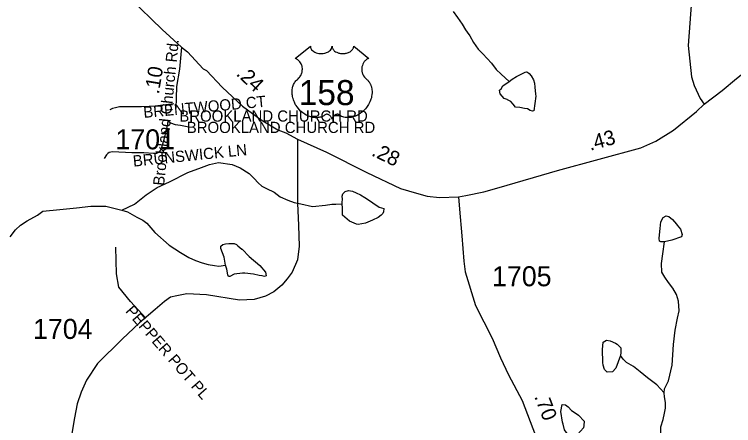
# Model space of a CAD drawing. Extents: x 1950930 to 2061844, y 904556 to 1017002.
# Drawn here: x 2011336 to 2017449, y 947443 to 950934 of the extents above; entities that cross this region are included whole.
import ezdxf

# ---------------------------------------------------------------- set-up
doc = ezdxf.new("R2010")
doc.units = 0
for name, color, linetype in [('Exist Hydrographic Creek Single Shore', 7, 'Continuous'), ('Exist Hydrographic Misc Water Feature', 7, 'Continuous'), ('Exist Road Non-System Type 51', 7, 'Continuous'), ('Exist Road Non-System Type 51 Label', 7, 'Continuous'), ('Exist Road Primary US Attributed', 7, 'Continuous'), ('Exist Road Primary US Mileage Hundredths English Label', 7, 'Continuous'), ('Exist Road Primary US Shield CELL', 7, 'Continuous'), ('Exist Road Primary US Shield Number Label', 7, 'Continuous'), ('Exist Road Primary US Structure Standard Bridge CELL', 7, 'Continuous'), ('Exist Road Secondary Type 51 Attributed', 7, 'Continuous'), ('Exist Road Secondary Type 51 Label', 7, 'Continuous'), ('Exist Road Secondary Type 51 Number Label', 7, 'Continuous')]:
    doc.layers.add(name, color=color, linetype=linetype)

msp = doc.modelspace()

# ---------------------------------------------------------------- linework, layer by layer
at = {"layer": 'Exist Hydrographic Creek Single Shore'}
for points in [[(2015065.8, 950959.3), (2015101.8, 950907), (2015141.9, 950851), (2015169.8, 950803.2), (2015185.8, 950783.2), (2015208.1, 950751.2), (2015238.1, 950695.1), (2015278, 950639.2), (2015318.2, 950599.3), (2015392, 950519.3), (2015432.3, 950467.3), (2015472.2, 950427.4), (2015540.1, 950363.3)], [(2016857.8, 947721.8), (2016797.8, 947788), (2016717.6, 947847.8), (2016653.7, 947900), (2016597.5, 947943.8), (2016539.5, 947979.8), (2016511.6, 948007.9), (2016487.6, 948037.6)], [(2016534.5, 946831.6), (2016554.4, 946843.7), (2016600.2, 946883.7), (2016674.4, 946963.9), (2016726.2, 947043.9), (2016762.3, 947103.9), (2016794.3, 947175.7), (2016818.1, 947279.9), (2016829.9, 947360.1), (2016830.1, 947431.9), (2016849.8, 947495.9), (2016862, 947547.8), (2016869.8, 947591.9), (2016869.9, 947639.8), (2016862, 947687.9), (2016857.8, 947721.8)]]:
    msp.add_lwpolyline(points, dxfattribs=at)
at = {"layer": 'Exist Hydrographic Misc Water Feature'}
for points in [[(2015540.1, 950363.3), (2015568.1, 950383.4), (2015604.3, 950407.3), (2015676.3, 950443.5), (2015688.2, 950447.6), (2015696.3, 950443.4), (2015712.1, 950431.3), (2015728.1, 950411.6), (2015748.1, 950379.4), (2015756.4, 950349.3), (2015760.3, 950315.4), (2015766.3, 950257.6), (2015768.2, 950239.5), (2015752.5, 950115.4), (2015740.3, 950111.4), (2015720.4, 950119.4), (2015696.4, 950131.4), (2015672.2, 950135.5), (2015632.3, 950143.5), (2015596.3, 950147.2), (2015576.5, 950171.2), (2015556.3, 950195.3), (2015528.4, 950209.3), (2015524.5, 950211.4), (2015500.3, 950219.4), (2015464.4, 950259.2), (2015460.2, 950291.1), (2015472.2, 950303.4), (2015488.1, 950327.3), (2015540.1, 950363.3)], [(2012248.6, 949273.3), (2012356.7, 949323.3), (2012454.8, 949403.3), (2012548.6, 949463.4), (2012654.6, 949511.7), (2012810.5, 949591.5), (2012926.6, 949635.7), (2012994.7, 949659.9), (2013070.5, 949675.7), (2013186.7, 949659.9), (2013254.7, 949631.9), (2013330.5, 949584), (2013374.5, 949540.1), (2013406.6, 949504), (2013438.5, 949476.1), (2013478.8, 949455.9), (2013542.8, 949424.1), (2013594.8, 949384.3), (2013660.9, 949358.3), (2013714.6, 949338.2), (2013770.8, 949326.2), (2013868.8, 949304.4), (2013980.9, 949314.3), (2014032.9, 949322.4), (2014068.7, 949322.3), (2014120.6, 949326.5)], [(2014120.6, 949326.5), (2014120.9, 949338.3), (2014124.7, 949366.4), (2014120.6, 949390.5), (2014128.6, 949410.3), (2014148.7, 949430.6), (2014176.8, 949438.5), (2014208.8, 949434.6), (2014240.7, 949418.5), (2014276.8, 949402.7), (2014314.7, 949380.5), (2014328.6, 949370.4), (2014436.7, 949298.6), (2014476.8, 949286.6), (2014473, 949258.8), (2014468.7, 949242.8), (2014452.7, 949230.7), (2014429, 949210.5), (2014380.9, 949186.5), (2014321, 949162.5), (2014256.8, 949150.4), (2014242.7, 949154.6), (2014224.9, 949162.5), (2014184.8, 949178.4), (2014124.9, 949230.6), (2014124.8, 949290.3), (2014120.6, 949326.5)], [(2011300.8, 949044.9), (2011344.7, 949104.7), (2011388.8, 949144.8), (2011444.7, 949180.7), (2011532.6, 949228.8), (2011576.7, 949264.9), (2011720.7, 949277), (2011864.8, 949293.1), (2011984.8, 949307), (2012060.6, 949307.1), (2012112.8, 949307.3), (2012168.6, 949291.4), (2012248.6, 949273.3)], [(2012248.6, 949273.3), (2012296.6, 949259.2), (2012336.8, 949235.4), (2012376.7, 949213.3), (2012426.7, 949187.3), (2012462.9, 949161.6), (2012530.8, 949081.4), (2012651, 948973.6), (2012746.9, 948913.5), (2012818.8, 948869.7), (2012875.1, 948845.6), (2012931.1, 948825.7), (2012983, 948809.8), (2013037, 948801.8), (2013075, 948797.8), (2013130.9, 948805.8)], [(2016862.9, 949001.9), (2016831.1, 949001.9), (2016819.1, 949010), (2016815, 949030.1), (2016823.1, 949090), (2016824.9, 949115.9), (2016831.1, 949173.9), (2016850.8, 949209.9), (2016875.1, 949224.2), (2016898.9, 949218.1), (2016930.9, 949194.1), (2016962.9, 949154.1), (2016969, 949146.1), (2016999.1, 949110), (2017011, 949066.1), (2017006.9, 949046.2), (2016923, 949018.1), (2016862.9, 949001.9)], [(2013130.9, 948805.8), (2013118.9, 948874), (2013090.8, 948945.8), (2013090.9, 948965.8), (2013107, 948981.9), (2013129.1, 948985.7), (2013159, 948990), (2013203, 948989.7), (2013222.8, 948981.8), (2013235.1, 948970), (2013268.9, 948941.8), (2013270.9, 948942), (2013331, 948877.8), (2013422.9, 948802.1), (2013471, 948745.9), (2013475.2, 948714), (2013463, 948710), (2013443.1, 948714), (2013415.3, 948717.9), (2013366.9, 948730), (2013293.2, 948735.8), (2013275.2, 948737.8), (2013203.2, 948729.8), (2013167, 948709.9), (2013155.2, 948709.8), (2013151.2, 948721.7), (2013143, 948769.8), (2013130.9, 948805.8)], [(2016857.8, 947721.8), (2016861.8, 947755.9), (2016895.7, 947824.1), (2016925.6, 947956), (2016937.5, 948132), (2016951.5, 948252.2), (2016971.3, 948356.1), (2016987.3, 948416.2), (2016979.5, 948498), (2016963.3, 948556.1), (2016931.3, 948610), (2016895.2, 948658), (2016863.3, 948701.9), (2016839.3, 948746.1), (2016835.2, 948818), (2016847.1, 948902.1), (2016862.9, 949001.9)], [(2016487.6, 948037.6), (2016447.6, 947931.8), (2016419.7, 947899.6), (2016375.7, 947895.5), (2016351.6, 947919.7), (2016339.5, 947955.7), (2016337.7, 947979.7), (2016335.7, 948087.7), (2016339.6, 948151.6), (2016367.5, 948167.8), (2016399.6, 948163.8), (2016445.4, 948141.9), (2016459.4, 948135.7), (2016491.6, 948103.8), (2016491.7, 948063.8), (2016487.6, 948037.6)], [(2016148.1, 947395.5), (2016124, 947371.4), (2016096.1, 947343.4), (2016060, 947339.6), (2016042.1, 947363.6), (2016012.1, 947405.6), (2016000, 947455.4), (2015996.1, 947471.5), (2015979.9, 947561.5), (2015992, 947621.6), (2016019.8, 947619.4), (2016043.8, 947603.5), (2016072, 947571.4), (2016085.9, 947561.6), (2016131.9, 947531.4), (2016180, 947479.5), (2016176, 947443.5), (2016172, 947423.6), (2016148.1, 947395.5)]]:
    msp.add_lwpolyline(points, dxfattribs=at)
at = {"layer": 'Exist Road Non-System Type 51'}
for points in [[(2012692.4, 950174.1), (2012556.2, 950157.4), (2012531.8, 950154), (2012480.9, 950151.2), (2012415.8, 950149.6), (2012306.2, 950148.9), (2012228.2, 950148.4), (2012193.9, 950140.7), (2012169.6, 950134.1), (2012146.2, 950123.9)], [(2012641.5, 950034.1), (2012635.9, 950001.4), (2012603.1, 949860.4), (2012584.1, 949794.4), (2012575.1, 949777.7), (2012565.4, 949765.4), (2012555.1, 949757.8), (2012544.9, 949754.5), (2012517.8, 949753.9), (2012437.2, 949758.4), (2012334.9, 949759.7), (2012171.1, 949766.4), (2012154.4, 949765.8), (2012142.8, 949761.9), (2012129.2, 949753.6), (2012119.6, 949742.6), (2012098.4, 949711.1)], [(2012641.5, 950034.1), (2012648.6, 950023.6), (2012663, 950013.8), (2012701.8, 949999.6), (2012748, 949992.4), (2012819.2, 949981)], [(2012451.8, 948353.9), (2012324.1, 948496.7), (2012222.9, 948616.9), (2012203.9, 948730.8), (2012197.6, 948958.4), (2012197.6, 948958.4)]]:
    msp.add_lwpolyline(points, dxfattribs=at)
at = {"layer": 'Exist Road Primary US Attributed'}
for points in [[(2012317.7, 951074.4), (2012590.7, 950805.7), (2012756.2, 950657.4)], [(2012756.2, 950657.4), (2012807.7, 950615.6), (2012941.6, 950472.6), (2012968.7, 950457.5), (2013102.5, 950316.5), (2013274.6, 950156.5), (2013434, 950040.1), (2013573.9, 949954.3), (2013642.9, 949928.1), (2013743, 949873.9)], [(2017199.8, 950173), (2017350.6, 950287.1), (2017474.6, 950391.1), (2017582.6, 950475.1), (2017654.4, 950515.3), (2017741.4, 950547.4), (2017773.8, 950559.3), (2017901.2, 950597.3), (2018073, 950616.4), (2018500.5, 950607.8), (2018692.5, 950595.8), (2018828.6, 950576), (2019006.6, 950536.1), (2019258.6, 950430.3), (2019588.6, 950270.4), (2019756.7, 950186.5), (2019996.9, 950074.7)], [(2015112.1, 949386), (2015173.1, 949395.7), (2015325.2, 949427.7), (2015457.2, 949463.8), (2015953.1, 949608.2), (2016660.9, 949802.6), (2016786.8, 949856.6), (2016938.8, 949950.7), (2017134.8, 950110.9), (2017199.8, 950173)], [(2013743, 949873.9), (2013988.6, 949764.4), (2014333, 949591.1), (2014617, 949455.4), (2014753.2, 949415.4), (2014845.1, 949391.4), (2014949.1, 949379.5), (2015112.1, 949386)]]:
    msp.add_lwpolyline(points, dxfattribs=at)
at = {"layer": 'Exist Road Primary US Shield CELL'}
msp.add_lwpolyline([(2013852, 950663.3), (2013852.3, 950657.9), (2013853.6, 950651.6), (2013854.6, 950648.4), (2013857.5, 950642.1), (2013862.4, 950634.8), (2013869.2, 950627.5), (2013876.9, 950621.2), (2013882, 950617.9), (2013890.8, 950613.2), (2013900.7, 950609), (2013911.8, 950605.8), (2013923.2, 950603.5), (2013935.5, 950602.2), (2013947.8, 950601.9), (2013961, 950602.9), (2013975.6, 950605.7), (2013982.3, 950607.5), (2013989.8, 950610.1), (2013996.8, 950613), (2014004.5, 950617.1), (2014010.6, 950621), (2014015.5, 950624.5), (2014022.3, 950631), (2014027.7, 950637.8), (2014030, 950641.6), (2014032, 950645.2), (2014034.7, 950653), (2014035.4, 950656.4), (2014036, 950663.5), (2014036.4, 950657.6), (2014037, 950653.8), (2014038, 950650.2), (2014039.5, 950646.3), (2014042.3, 950640.8), (2014045.3, 950636.3), (2014051, 950629.5), (2014054.6, 950626.2), (2014057.9, 950623.5), (2014066.6, 950617.5), (2014076.8, 950612.3), (2014081.8, 950610.1), (2014087, 950608.3), (2014093.5, 950606.3), (2014100.3, 950604.7), (2014107, 950603.6), (2014113.8, 950602.6), (2014120.8, 950602.1), (2014126.5, 950601.9), (2014133.5, 950602), (2014139.9, 950602.4), (2014146.6, 950603.1), (2014153.8, 950604.4), (2014159.7, 950605.7), (2014167.4, 950607.7), (2014174.4, 950610.2), (2014180.6, 950612.9), (2014188.6, 950617.1), (2014195, 950621.1), (2014199.7, 950624.9), (2014205.3, 950630), (2014210.7, 950636.2), (2014213.8, 950640.7), (2014216, 950645.3), (2014218, 950650.2), (2014219.3, 950655.4), (2014219.9, 950659.8), (2014220, 950663.7), (2014348.6, 950561.2), (2014345.6, 950560.1), (2014338.6, 950556.6), (2014333, 950553.4), (2014324.2, 950547.1), (2014320.4, 950543.7), (2014316.6, 950540.2), (2014313.1, 950536.4), (2014310, 950532.8), (2014306.3, 950527.6), (2014303, 950522.4), (2014299.7, 950516.7), (2014297.3, 950511.8), (2014293.4, 950501.5), (2014291.5, 950494.9), (2014290.2, 950489.4), (2014288.7, 950477.9), (2014288.3, 950472.5), (2014288.3, 950467.1), (2014288.7, 950461.4), (2014289.2, 950455.9), (2014290.2, 950450.2), (2014291.1, 950445.2), (2014292.7, 950439), (2014295, 950431.9), (2014297.8, 950425), (2014303.6, 950413.8), (2014311.2, 950402.4), (2014316.6, 950396), (2014321.9, 950390.5), (2014329.9, 950383.9), (2014334.1, 950380.1), (2014339.1, 950375.1), (2014347.1, 950365.8), (2014350.4, 950361.4), (2014353.7, 950356.4), (2014356.7, 950351.3), (2014359.8, 950345.9), (2014362.2, 950341.1), (2014366.7, 950330.1), (2014370, 950319.3), (2014371.5, 950313.7), (2014373.9, 950301.1), (2014374.9, 950294.9), (2014375.8, 950282.6), (2014375.9, 950267.7), (2014374.7, 950253.5), (2014372.1, 950237), (2014369.9, 950227.2), (2014366.5, 950215.7), (2014363.2, 950205.7), (2014357.3, 950191.1), (2014352.1, 950180.4), (2014345.4, 950168), (2014340.8, 950160.4), (2014335.4, 950152.4), (2014328.6, 950143.1), (2014320.7, 950133.2), (2014311.2, 950122.8), (2014303.5, 950115.2), (2014293.5, 950106.2), (2014287.4, 950101.2), (2014278.8, 950094.6), (2014266.9, 950086.7), (2014255.2, 950080), (2014245.3, 950074.9), (2014236.5, 950071.1), (2014225.1, 950066.8), (2014206.1, 950061.5), (2014199.2, 950060.1), (2014191, 950058.9), (2014183.3, 950058.1), (2014175.9, 950057.6), (2014165.8, 950057.6), (2014155.9, 950058.4), (2014146.5, 950059.8), (2014136.7, 950061.8), (2014126.4, 950064.9), (2014117.1, 950068.5), (2014107.7, 950073.1), (2014091.8, 950083.2), (2014087.2, 950085.6), (2014084.6, 950086.3), (2014078.5, 950086.6), (2014072.7, 950085.4), (2014066.8, 950083), (2014063.2, 950081.1), (2014058.5, 950078), (2014054.8, 950075.1), (2014050.4, 950070.9), (2014047.4, 950067.4), (2014045.1, 950064.7), (2014040.6, 950057.6), (2014039, 950054.3), (2014037.3, 950050), (2014035.8, 950043.6), (2014033.8, 950051.6), (2014031.5, 950057), (2014028.7, 950061.5), (2014025.9, 950065.5), (2014021.4, 950070.7), (2014017.4, 950074.6), (2014012.5, 950078.5), (2014007.3, 950081.6), (2014003.2, 950083.8), (2013999.4, 950085.2), (2013994.8, 950086.4), (2013991, 950086.7), (2013987.9, 950086.6), (2013983.6, 950085.6), (2013977.8, 950081.4), (2013972.3, 950077.6), (2013966.3, 950073.9), (2013959.1, 950070.1), (2013953.9, 950067.7), (2013947.6, 950065.2), (2013940.4, 950062.8), (2013932.5, 950060.8), (2013924.3, 950059.2), (2013917.2, 950058), (2013909.5, 950057.3), (2013902.6, 950057.1), (2013895.4, 950057.2), (2013888.6, 950057.7), (2013880.8, 950058.4), (2013871.1, 950059.8), (2013863, 950061.7), (2013854.5, 950063.9), (2013845.8, 950066.7), (2013836.5, 950070.3), (2013824.8, 950075.3), (2013816.6, 950079.5), (2013803.8, 950086.9), (2013788.8, 950097.3), (2013777.4, 950106.5), (2013769.1, 950114), (2013756.9, 950126.5), (2013749.7, 950134.6), (2013738.4, 950149.2), (2013731.2, 950159.8), (2013726.5, 950167.5), (2013719.7, 950180), (2013715.9, 950187.8), (2013711.1, 950199.2), (2013707.2, 950209.6), (2013704.1, 950219.5), (2013702.3, 950225.8), (2013699.9, 950236.8), (2013698.4, 950244.6), (2013697, 950255.4), (2013696.2, 950266.7), (2013696, 950277.1), (2013696.3, 950285.7), (2013697.3, 950295.9), (2013699, 950306.6), (2013701.1, 950315.8), (2013702.9, 950322.4), (2013705.6, 950330.4), (2013709.3, 950339.3), (2013713.5, 950347.8), (2013717.6, 950354.9), (2013722.7, 950362.5), (2013727.7, 950369), (2013734.2, 950376.1), (2013741.1, 950382.6), (2013747.3, 950387.7), (2013754.8, 950395), (2013758.7, 950399.4), (2013763.3, 950405.6), (2013767.1, 950411.3), (2013770, 950416.4), (2013773.9, 950423.9), (2013776.3, 950429.5), (2013779.2, 950438.2), (2013780.7, 950444.3), (2013782.2, 950452.1), (2013783.2, 950459.5), (2013783.6, 950468.6), (2013783.4, 950476.2), (2013782.4, 950485.1), (2013780.7, 950493.6), (2013778.7, 950501.1), (2013775.5, 950509.6), (2013772.6, 950515.8), (2013767.7, 950524.3), (2013762.2, 950532.1), (2013756.5, 950538.5), (2013750.8, 950544.2), (2013745.4, 950548.4), (2013740.2, 950552.2), (2013733.6, 950556.1), (2013727.3, 950559.2), (2013723.4, 950560.8)], close=True, dxfattribs=at)
at = {"layer": 'Exist Road Secondary Type 51 Attributed'}
for points in [[(2017090.2, 951050.9), (2017063.3, 950670.7), (2017090.1, 950403.1), (2017113.2, 950329.4), (2017164.1, 950220.8), (2017199.8, 950173)], [(2012756.2, 950657.4), (2012738.2, 950468.4), (2012714.1, 950320.9), (2012711.8, 950222.3), (2012708.8, 950139.4)], [(2013743, 949873.9), (2013741.8, 949331.7), (2013749.8, 949142.9), (2013757.8, 948967.3), (2013741.8, 948850.3), (2013696.6, 948746.6), (2013654.1, 948688.1), (2013608.9, 948634.9), (2013542.4, 948579.1), (2013470.7, 948541.8), (2013375, 948512.6), (2013250, 948507.3), (2012969.5, 948553.8), (2012802, 948561.8), (2012716.3, 948544.3), (2012663.8, 948532.5), (2012610.6, 948495.3), (2012533.7, 948430), (2012400.6, 948314.4), (2012251.7, 948176.2), (2012043, 947970), (2011950, 947829.1), (2011904.8, 947728), (2011870.2, 947627), (2011846.3, 947510), (2011789.1, 947170.9)], [(2015112.1, 949386), (2015118.9, 949280.6), (2015139.8, 949053.7), (2015156.9, 948838.3), (2015167.4, 948748), (2015255.8, 948461.7), (2015395.9, 948185.7), (2015468.1, 948017.8), (2015536.1, 947873.8), (2015650.6, 947655.2), (2015764.6, 947358.3), (2015798.3, 947190.4), (2015804.6, 946950), (2015840.6, 946615.8), (2015897.1, 946092.1), (2015919.3, 945956), (2015929.2, 945891.9), (2015953.3, 945832)]]:
    msp.add_lwpolyline(points, dxfattribs=at)

# ---------------------------------------------------------------- texts
at = {"layer": 'Exist Road Non-System Type 51 Label'}
for s, rotation, p in [('  BRENTWOOD CT', 5.23081, (2012365.8, 950048.7)), ('  BRENTWOOD CT', 5.23081, (2012365.8, 950048.7)), ('  BRUNSWICK LN', 5.83126, (2012277.6, 949633.9)), ('  BRUNSWICK LN', 5.83126, (2012277.6, 949633.9)), ('  PEPPER POT PL', 311.03623, (2012228.7, 948465.5))]:
    msp.add_text(s, height=95, rotation=rotation, dxfattribs=at).set_placement(p)
for p in [(2012666.9, 950023.9), (2012730.4, 949927.4), (2012730.4, 949927.4)]:
    msp.add_text('  BROOKLAND CHURCH RD', height=95, dxfattribs=at).set_placement(p)
at = {"layer": 'Exist Road Primary US Mileage Hundredths English Label'}
for s, rotation, p in [('.24', 317.0915, (2013213.6, 950422.9)), ('.43', 15.35963, (2016230.6, 949775.9)), ('.28', 334.46364, (2014364, 949738.9))]:
    msp.add_text(s, height=125, rotation=rotation, dxfattribs=at).set_placement(p)
at = {"layer": 'Exist Road Primary US Shield Number Label'}
msp.add_text('158', height=212.5, dxfattribs=at).set_placement((2013753.1, 950164))
at = {"layer": 'Exist Road Primary US Structure Standard Bridge CELL'}
for s, rotation, p in [('.10', 80.73529, (2012563.6, 950252.7)), ('.70', 291.0151, (2015753.3, 947689.8))]:
    msp.add_text(s, height=125, rotation=rotation, dxfattribs=at).set_placement(p)
at = {"layer": 'Exist Road Secondary Type 51 Label'}
msp.add_text('Brookland Church Rd.', height=95, rotation=84.17666, dxfattribs=at).set_placement((2012608.1, 949476.5))
at = {"layer": 'Exist Road Secondary Type 51 Number Label'}
for s, p in [('1701', (2012194.9, 949788.6)), ('1705', (2015395.9, 948626)), ('1704', (2011494.2, 948178.7))]:
    msp.add_text(s, height=170, dxfattribs=at).set_placement(p)

doc.saveas('drawing.dxf')
